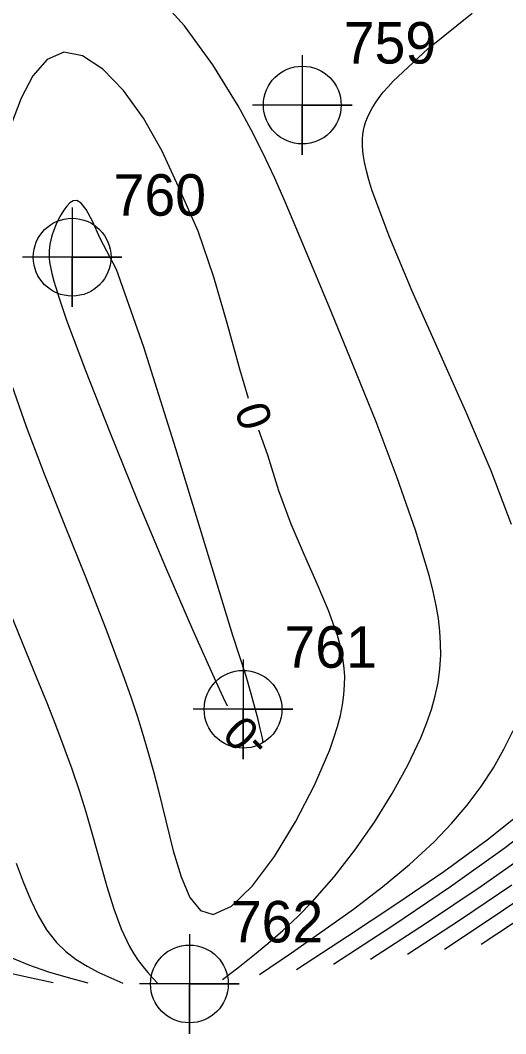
# Model space of a CAD drawing. Extents: x 2602990 to 2605851, y 618069 to 619180.
# Drawn here: x 2603995.9 to 2604025.2, y 618261.9 to 618322.9 of the extents above; entities that cross this region are included whole.
import ezdxf

# ---------------------------------------------------------------- set-up
doc = ezdxf.new("R2010")
doc.units = 0
for name, color, linetype in [('DTM Contours Major', 7, 'Continuous'), ('DTM Contours Major Text', 7, 'Continuous'), ('DTM Contours Minor', 7, 'Continuous'), ('DTM Contours Minor Text', 7, 'Continuous'), ('Exist DTM Regular Point CELL', 7, 'Continuous'), ('Exist DTM Regular Point Cogo Number', 7, 'Continuous')]:
    doc.layers.add(name, color=color, linetype=linetype)

# ---------------------------------------------------------------- blocks, each defined once
blk = doc.blocks.new('EXIST DTM REGULAR POINT')
at = {"layer": 'Exist DTM Regular Point CELL'}
blk.add_lwpolyline([(0, 0.06), (0, -0.06), (0, 0), (0.06, 0), (-0.06, 0)], dxfattribs=at)
blk.add_circle((0, 0), 0.0469, dxfattribs=at)

msp = doc.modelspace()

# ---------------------------------------------------------------- linework, layer by layer
at = {"layer": 'DTM Contours Major'}
for points in [[(2604005.491, 618312.869), (2604004.51, 618315.031), (2604003.383, 618317.003), (2604002.168, 618318.683), (2604000.922, 618319.973), (2603999.704, 618320.772), (2603998.572, 618320.979), (2603997.575, 618320.538), (2603996.717, 618319.562), (2603995.996, 618318.209), (2603995.407, 618316.634)], [(2604009.719, 618300.116), (2604009.194, 618301.898), (2604008.442, 618304.655), (2604007.635, 618307.44), (2604006.681, 618310.198), (2604005.491, 618312.869)], [(2603995.426, 618300.968), (2603996.299, 618298.44), (2603997.389, 618295.585), (2603998.612, 618292.521), (2603999.881, 618289.369), (2604001.113, 618286.247), (2604002.221, 618283.274), (2604002.635, 618282.084), (2604003.015, 618280.934), (2604003.364, 618279.816), (2604003.686, 618278.722), (2604003.985, 618277.644), (2604004.263, 618276.573), (2604004.727, 618274.671), (2604005.176, 618272.879), (2604005.649, 618271.307), (2604006.183, 618270.067), (2604006.816, 618269.27), (2604007.588, 618269.026), (2604008.699, 618269.537), (2604009.961, 618270.771), (2604011.278, 618272.528), (2604012.556, 618274.61), (2604013.701, 618276.817), (2604014.617, 618278.951), (2604014.876, 618279.673), (2604015.092, 618280.362), (2604015.265, 618281.023), (2604015.394, 618281.659), (2604015.48, 618282.275), (2604015.521, 618282.873), (2604015.522, 618283.37), (2604015.492, 618283.862), (2604015.432, 618284.352), (2604015.343, 618284.845), (2604015.225, 618285.344), (2604015.079, 618285.853), (2604014.543, 618287.345), (2604013.86, 618288.954), (2604013.092, 618290.688), (2604012.3, 618292.554), (2604011.546, 618294.557), (2604010.892, 618296.706), (2604010.345, 618298.218)]]:
    msp.add_lwpolyline(points, dxfattribs=at)
at = {"layer": 'DTM Contours Minor'}
for points in [[(2604008.159, 618265.124), (2604009.071, 618265.827), (2604009.982, 618266.545), (2604010.891, 618267.29), (2604011.796, 618268.076), (2604012.696, 618268.917), (2604013.59, 618269.827), (2604014.89, 618271.306), (2604016.144, 618272.916), (2604017.322, 618274.607), (2604018.396, 618276.329), (2604019.336, 618278.034), (2604020.112, 618279.672), (2604020.463, 618280.539), (2604020.754, 618281.38), (2604020.985, 618282.203), (2604021.156, 618283.017), (2604021.267, 618283.831), (2604021.317, 618284.654), (2604021.313, 618285.365), (2604021.265, 618286.098), (2604021.174, 618286.859), (2604021.039, 618287.658), (2604020.86, 618288.502), (2604020.637, 618289.401), (2604019.799, 618292.198), (2604018.698, 618295.344), (2604017.413, 618298.713), (2604016.023, 618302.175), (2604014.607, 618305.602), (2604012.58, 618310.446), (2604011.932, 618311.966), (2604011.28, 618313.44), (2604010.603, 618314.885), (2604009.882, 618316.317), (2604009.096, 618317.752), (2604007.57, 618320.223), (2604005.861, 618322.57), (2604004.034, 618324.613)], [(2604025.593, 618292.522), (2604024.354, 618295.768), (2604022.835, 618299.331), (2604019.598, 618306.598), (2604018.2, 618309.895), (2604017.162, 618312.695), (2604016.98, 618313.287), (2604016.831, 618313.84), (2604016.717, 618314.359), (2604016.639, 618314.847), (2604016.6, 618315.309), (2604016.602, 618315.749), (2604016.624, 618316.02), (2604016.665, 618316.286), (2604016.724, 618316.547), (2604016.801, 618316.804), (2604016.898, 618317.06), (2604017.014, 618317.316), (2604017.18, 618317.623), (2604017.374, 618317.934), (2604017.599, 618318.25), (2604017.853, 618318.573), (2604018.138, 618318.904), (2604018.453, 618319.246), (2604020.542, 618321.19), (2604023.209, 618323.338)], [(2604000.776, 618309.757), (2604000.311, 618310.81), (2603999.93, 618311.503), (2603999.619, 618311.898), (2603999.361, 618312.055), (2603999.142, 618312.037), (2603998.945, 618311.904), (2603998.757, 618311.71), (2603998.579, 618311.473), (2603998.411, 618311.206), (2603998.257, 618310.918), (2603998.118, 618310.621), (2603997.974, 618310.267), (2603997.875, 618309.983), (2603997.788, 618309.681), (2603997.733, 618309.428), (2603997.704, 618309.235), (2603997.687, 618309.016), (2603997.686, 618308.786), (2603997.702, 618308.538), (2603997.741, 618308.237), (2603997.772, 618308.058), (2603997.858, 618307.657), (2603997.98, 618307.189), (2603998.069, 618306.876), (2603998.291, 618306.162), (2603998.573, 618305.32), (2603998.739, 618304.848), (2603999.875, 618301.805), (2604001.344, 618298.086), (2604003.005, 618294.024), (2604004.717, 618289.951), (2604006.337, 618286.202), (2604007.725, 618283.108), (2604008.192, 618282.109), (2604008.44, 618281.599)], [(2604010.597, 618279.424), (2604010.593, 618279.469), (2604010.58, 618279.555), (2604010.522, 618279.849), (2604010.429, 618280.248), (2604010.294, 618280.776), (2604009.877, 618282.324), (2604009.584, 618283.396), (2604008.776, 618285.838), (2604005.341, 618297.095), (2604003.399, 618303.223), (2604001.763, 618307.892), (2604000.776, 618309.757)], [(2603995.129, 618287.688), (2603996.951, 618283.262), (2603997.527, 618281.838), (2603998.07, 618280.46), (2603998.579, 618279.119), (2603999.054, 618277.806), (2603999.495, 618276.512), (2603999.902, 618275.227), (2604000.351, 618273.682), (2604000.769, 618272.171), (2604001.176, 618270.725), (2604001.593, 618269.378), (2604002.038, 618268.162), (2604002.532, 618267.11), (2604002.794, 618266.666), (2604003.07, 618266.261), (2604003.356, 618265.887), (2604003.651, 618265.535), (2604003.951, 618265.2), (2604004.254, 618264.871)], [(2604010.388, 618265.427), (2604012.313, 618266.733), (2604014.208, 618268.044), (2604016.045, 618269.363), (2604017.794, 618270.696), (2604019.427, 618272.046), (2604020.914, 618273.419), (2604021.964, 618274.514), (2604022.909, 618275.623), (2604023.75, 618276.741), (2604024.491, 618277.866), (2604025.134, 618278.993), (2604025.681, 618280.119)], [(2604012.618, 618265.73), (2604015.685, 618267.72), (2604018.675, 618269.693), (2604021.51, 618271.634), (2604024.113, 618273.525), (2604026.406, 618275.351)], [(2604014.847, 618266.033), (2604018.421, 618268.378), (2604021.904, 618270.723), (2604025.206, 618273.07), (2604028.235, 618275.419)], [(2604017.077, 618266.336), (2604020.456, 618268.537), (2604023.749, 618270.738), (2604026.871, 618272.94)], [(2603995.703, 618272.133), (2603996.125, 618271.003), (2603996.559, 618269.946), (2603997.023, 618268.976), (2603997.539, 618268.106), (2603998.127, 618267.35), (2603998.695, 618266.801), (2603999.318, 618266.328), (2603999.986, 618265.916), (2604000.687, 618265.55), (2604001.41, 618265.214), (2604002.144, 618264.894)], [(2604019.306, 618266.639), (2604022.5, 618268.735), (2604025.614, 618270.831)], [(2604021.536, 618266.942), (2604024.544, 618268.93), (2604027.478, 618270.917)], [(2604023.766, 618267.245), (2604026.589, 618269.123)], [(2603995.437, 618266.416), (2603996.515, 618265.972), (2603997.654, 618265.587), (2603998.834, 618265.242), (2604000.035, 618264.917)], [(2603994.457, 618265.7), (2603996.171, 618265.313), (2603997.926, 618264.94)]]:
    msp.add_lwpolyline(points, dxfattribs=at)

# ---------------------------------------------------------------- block references
at = {"layer": 'Exist DTM Regular Point CELL', "xscale": 50, "yscale": 50}
for p in [(2604012.964, 618317.801), (2603999.079, 618308.637), (2604009.388, 618281.4), (2604006.152, 618264.851)]:
    msp.add_blockref('EXIST DTM REGULAR POINT', p, dxfattribs=at)

# ---------------------------------------------------------------- texts
at = {"layer": 'DTM Contours Major Text'}
msp.add_text('0', height=2, rotation=288.26964, dxfattribs=at).set_placement((2604008.851, 618299.466))
at = {"layer": 'DTM Contours Minor Text'}
msp.add_text('-0', height=2, rotation=134.7565, dxfattribs=at).set_placement((2604011.136, 618279.498))
at = {"layer": 'Exist DTM Regular Point Cogo Number'}
for s, p in [('759', (2604015.464, 618320.301)), ('760', (2604001.579, 618311.137)), ('761', (2604011.888, 618283.9)), ('762', (2604008.652, 618267.351))]:
    msp.add_text(s, height=2.5, dxfattribs=at).set_placement(p)

doc.saveas('drawing.dxf')
